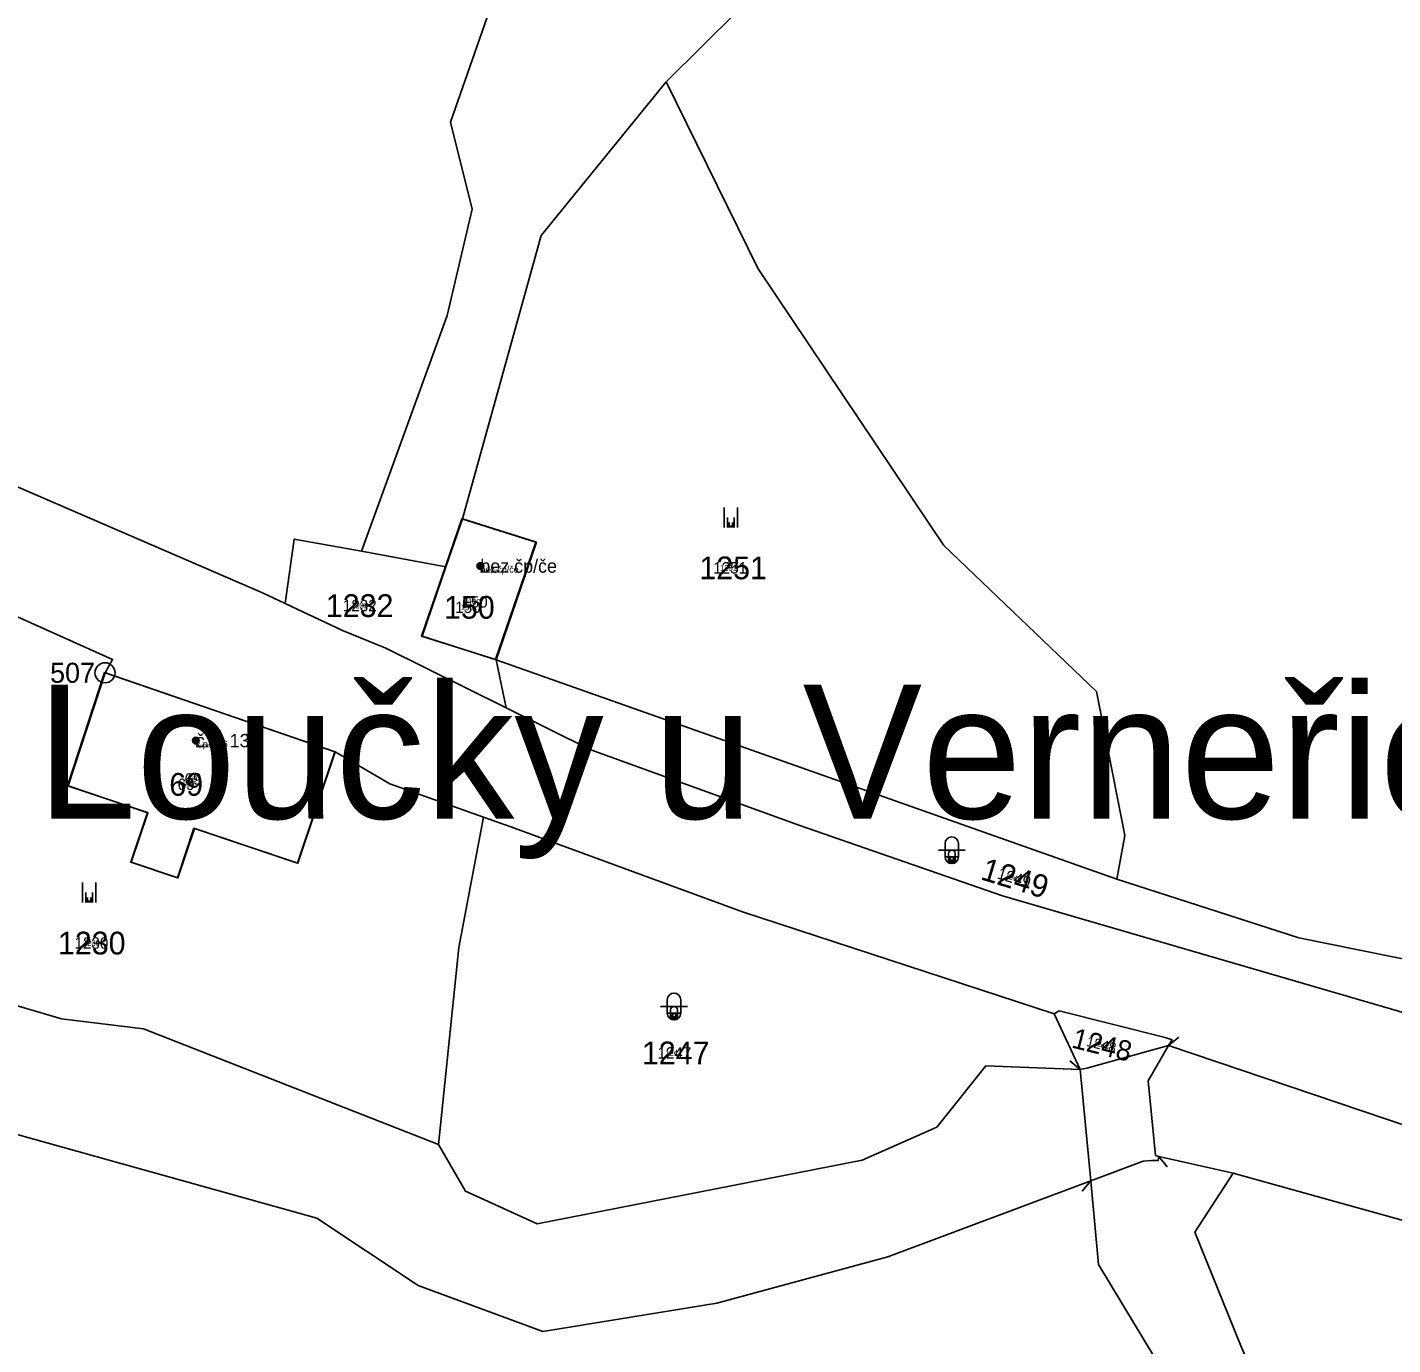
# Model space of a CAD drawing. Extents: x -744652 to -739090, y -980828 to -975855.
# Drawn here: x -740957.2 to -740855.1, y -979066.2 to -978967.8 of the extents above; entities that cross this region are included whole.
import ezdxf

# ---------------------------------------------------------------- set-up
doc = ezdxf.new("R2010")
doc.units = 0
for name, color, linetype in [('KAT_02_hranice parcel', 7, 'Continuous'), ('KAT_03_1000_st čísla parcelní', 7, 'Continuous'), ('KAT_03_1000_čísla parcelní', 7, 'Continuous'), ('KAT_03_1000_čísla popisná', 7, 'Continuous'), ('KAT_03_100_st čísla parcelní', 7, 'Continuous'), ('KAT_03_100_čísla parcelní', 7, 'Continuous'), ('KAT_03_100_čísla popisná', 7, 'Continuous'), ('KAT_03_250_st čísla parcelní', 7, 'Continuous'), ('KAT_03_250_čísla parcelní', 7, 'Continuous'), ('KAT_03_250_čísla popisná', 7, 'Continuous'), ('KAT_03_500_st čísla parcelní', 7, 'Continuous'), ('KAT_03_500_čísla parcelní', 7, 'Continuous'), ('KAT_03_500_čísla popisná', 7, 'Continuous'), ('KAT_04_vnitřní kresba', 7, 'Continuous'), ('KAT_05_1000_značky kultur', 7, 'Continuous'), ('KAT_05_100_značky kultur', 7, 'Continuous'), ('KAT_05_250_značky kultur', 7, 'Continuous'), ('KAT_05_500_značky kultur', 7, 'Continuous'), ('KAT_07_1000_značky budov', 7, 'Continuous'), ('KAT_07_100_značky budov', 7, 'Continuous'), ('KAT_07_500_značky budov', 7, 'Continuous'), ('KAT_11_značky bodu BP', 7, 'Continuous'), ('KAT_13_popis', 7, 'Continuous'), ('KAT_14_plocha_budovy', 7, 'Continuous')]:
    doc.layers.add(name, color=color, linetype=linetype)

msp = doc.modelspace()

# ---------------------------------------------------------------- linework, layer by layer
at = {"layer": 'KAT_02_hranice parcel'}
for p, q in [((-740924.65, -979004.53), (-740925.88, -979008.1)), ((-740925.88, -979008.1), (-740932.2, -979006.95)), ((-740921.39, -979018.64), (-740922.14, -979015.05)), ((-740875.75, -979031.45), (-740922.14, -979015.05)), ((-740934.15, -979021.95), (-740951.36, -979016.03)), ((-740878.48, -979045.68), (-740880.44, -979041.51))]:
    msp.add_line(p, q, dxfattribs=at)
for points in [[(-740932.2, -979006.95), (-740925.8, -978989.33), (-740923.92, -978981.39), (-740925.54, -978974.88), (-740919.2, -978956.66), (-740922.38, -978948.61), (-740921.7, -978942.31), (-740919.94, -978934.34), (-740917.58, -978926.41), (-740915.58, -978922.51), (-740907.32, -978914.39), (-740896.77, -978907.54), (-740863.02, -978890.54), (-740856.94, -978882.78)], [(-740909.43, -978971.86), (-740882.7, -978945.36), (-740871.02, -978935.84), (-740868.1, -978919.96), (-740857.16, -978904.71), (-740860.26, -978899.24), (-740856.94, -978882.78)], [(-740877.7, -979053.99), (-740892.86, -979059.69), (-740905.63, -979063.13), (-740918.64, -979065.27), (-740927.97, -979061.82), (-740935.53, -979056.79), (-740962.07, -979049.4), (-740978.26, -979050.99), (-740996.97, -979046.1), (-741018.04, -979039.03), (-741022.42, -979035.96), (-741025.53, -979028.12), (-741037.11, -978995.26), (-741044.41, -978983.43), (-741057.54, -978971.67)], [(-740909.43, -978971.86), (-740918.76, -978983.35), (-740924.65, -979004.53)], [(-740875.75, -979031.45), (-740875.14, -979028.2), (-740877.28, -979017.44), (-740888.68, -979006.52), (-740902.56, -978985.85), (-740909.43, -978971.86)], [(-740978.09, -978993.9), (-740965.07, -978999.04), (-740953.23, -979004.15), (-740939.6, -979010.06), (-740937.9, -979010.86)], [(-740922.14, -979015.05), (-740919.12, -979006.28), (-740924.65, -979004.53)], [(-740932.2, -979006.95), (-740937.22, -979006.04), (-740937.9, -979010.86)], [(-740951.36, -979016.03), (-740950.8, -979015.03), (-740965.96, -979008.23), (-740969.89, -979006.65)], [(-740925.88, -979008.1), (-740927.67, -979013.3), (-740922.14, -979015.05)], [(-740937.9, -979010.86), (-740933.61, -979012.86), (-740930.38, -979014.18), (-740921.39, -979018.64)], [(-740951.36, -979016.03), (-740954.12, -979024.49), (-740948.15, -979026.49), (-740949.4, -979030.19), (-740945.91, -979031.36), (-740944.67, -979027.66), (-740936.94, -979030.26), (-740934.15, -979021.95)], [(-740853.33, -979041.72), (-740884.3, -979032.69), (-740899.44, -979027.44), (-740915.05, -979021.79), (-740921.39, -979018.64)], [(-740923.07, -979026.82), (-740930.08, -979024.34), (-740934.15, -979021.95)], [(-740926.43, -979051.28), (-740924.91, -979036.56), (-740923.07, -979026.82)], [(-740923.07, -979026.82), (-740921.04, -979027.54), (-740903.72, -979033.89), (-740880.44, -979041.51)], [(-740848.85, -979038.54), (-740862.15, -979035.85), (-740875.75, -979031.45)], [(-740926.43, -979051.28), (-740948.49, -979042.65), (-740954.61, -979041.88), (-740960.63, -979040.12), (-740969.47, -979039.73), (-740979.08, -979035.59)], [(-740880.44, -979041.51), (-740880.06, -979041.3), (-740872.13, -979043.29), (-740871.62, -979043.47), (-740871.88, -979043.89)], [(-740871.88, -979043.89), (-740877.98, -979045.57), (-740878.48, -979045.68)], [(-740813.57, -979072.54), (-740836.67, -979057.79), (-740843.24, -979054.13), (-740850.22, -979051.2), (-740871.88, -979043.89)], [(-740878.48, -979045.68), (-740885.53, -979045.41), (-740889.21, -979049.98), (-740894.77, -979052.45), (-740919.07, -979057.21), (-740924.41, -979054.78), (-740926.43, -979051.28)], [(-740877.7, -979053.99), (-740873.79, -979052.52), (-740873.17, -979052.47), (-740872.65, -979052.47), (-740872.62, -979052.18), (-740867.06, -979053.43)], [(-740872.91, -979067.22), (-740877.12, -979060.25), (-740877.7, -979053.99)], [(-740793.18, -979125.6), (-740798.52, -979122.52), (-740806.5, -979116.5), (-740812.05, -979112.02), (-740835.37, -979092.86), (-740841.87, -979091.21), (-740847.42, -979085.17), (-740857.73, -979076.39), (-740864.41, -979071.06), (-740866.49, -979066.33), (-740869.91, -979057.84), (-740867.06, -979053.43)], [(-740867.06, -979053.43), (-740854.09, -979057.04), (-740841.74, -979061.67), (-740832.51, -979069.53), (-740825.54, -979076.17), (-740810.91, -979087.94), (-740807.48, -979094.45), (-740800.37, -979102.43), (-740792.19, -979115.34), (-740784.15, -979123.59), (-740773.29, -979134.48), (-740763.57, -979142.43), (-740750.23, -979142.47), (-740740.22, -979138.41), (-740732.19, -979139.96), (-740718.9, -979143.8), (-740703.54, -979152.93), (-740696.09, -979160.35), (-740691.16, -979159.69)]]:
    msp.add_lwpolyline(points, dxfattribs=at)
at = {"layer": 'KAT_03_1000_čísla popisná'}
for centre in [(-740923.31, -979008.05), (-740944.57, -979021.1)]:
    msp.add_circle(centre, 0.25, dxfattribs=at)
at = {"layer": 'KAT_03_100_čísla popisná'}
for centre in [(-740923.31, -979008.05), (-740944.57, -979021.1)]:
    msp.add_circle(centre, 0.025, dxfattribs=at)
at = {"layer": 'KAT_03_250_čísla popisná'}
for centre in [(-740923.31, -979008.05), (-740944.57, -979021.1)]:
    msp.add_circle(centre, 0.0625, dxfattribs=at)
at = {"layer": 'KAT_03_500_čísla popisná'}
for centre in [(-740923.31, -979008.05), (-740944.57, -979021.1)]:
    msp.add_circle(centre, 0.125, dxfattribs=at)
at = {"layer": 'KAT_04_vnitřní kresba'}
for p, q in [((-740871.11, -979043.25), (-740871.88, -979043.89)), ((-740871.88, -979043.89), (-740873.41, -979046.52)), ((-740879.25, -979045.04), (-740878.48, -979045.68)), ((-740878.48, -979045.68), (-740877.7, -979053.99)), ((-740873.41, -979046.52), (-740872.87, -979052.11)), ((-740872.87, -979052.11), (-740872.62, -979052.18)), ((-740871.98, -979052.95), (-740872.62, -979052.18)), ((-740878.34, -979054.76), (-740877.7, -979053.99))]:
    msp.add_line(p, q, dxfattribs=at)
at = {"layer": 'KAT_05_1000_značky kultur'}
for p, q in [((-740905.1, -979005.18), (-740905.1, -979003.68)), ((-740904.1, -979005.18), (-740904.1, -979003.68)), ((-740889.08, -979029.29), (-740887.08, -979029.29)), ((-740888.58, -979028.79), (-740888.58, -979029.79)), ((-740887.58, -979029.79), (-740887.58, -979028.79)), ((-740953.04, -979033.21), (-740953.04, -979031.71)), ((-740952.04, -979033.21), (-740952.04, -979031.71)), ((-740909.34, -979040.47), (-740909.34, -979041.47)), ((-740908.34, -979041.47), (-740908.34, -979040.47)), ((-740909.84, -979040.97), (-740907.84, -979040.97))]:
    msp.add_line(p, q, dxfattribs=at)
for centre, start, end in [((-740888.08, -979028.79), 0, 180), ((-740888.08, -979029.79), 180, 359.9879), ((-740908.84, -979040.47), 0, 180), ((-740908.84, -979041.47), 180, 359.9879)]:
    msp.add_arc(centre, 0.5, start, end, dxfattribs=at)
at = {"layer": 'KAT_05_100_značky kultur'}
for p, q in [((-740904.64, -979005.18), (-740904.64, -979005.03)), ((-740904.54, -979005.18), (-740904.54, -979005.03)), ((-740888.18, -979030.19), (-740887.98, -979030.19)), ((-740888.13, -979030.14), (-740888.13, -979030.24)), ((-740888.03, -979030.24), (-740888.03, -979030.14)), ((-740952.58, -979033.21), (-740952.58, -979033.06)), ((-740952.48, -979033.21), (-740952.48, -979033.06)), ((-740908.94, -979041.87), (-740908.74, -979041.87)), ((-740908.89, -979041.82), (-740908.89, -979041.92)), ((-740908.79, -979041.92), (-740908.79, -979041.82))]:
    msp.add_line(p, q, dxfattribs=at)
for centre, start, end in [((-740888.08, -979030.14), 0, 180), ((-740888.08, -979030.24), 180, 359.9879), ((-740908.84, -979041.82), 0, 180), ((-740908.84, -979041.92), 180, 359.9879)]:
    msp.add_arc(centre, 0.05, start, end, dxfattribs=at)
at = {"layer": 'KAT_05_250_značky kultur'}
for p, q in [((-740904.72, -979005.18), (-740904.72, -979004.81)), ((-740904.47, -979005.18), (-740904.47, -979004.81)), ((-740888.33, -979030.04), (-740887.83, -979030.04)), ((-740888.21, -979029.92), (-740888.21, -979030.17)), ((-740887.95, -979030.17), (-740887.95, -979029.92)), ((-740952.66, -979033.21), (-740952.66, -979032.83)), ((-740952.41, -979033.21), (-740952.41, -979032.83)), ((-740909.09, -979041.72), (-740908.59, -979041.72)), ((-740908.97, -979041.6), (-740908.97, -979041.85)), ((-740908.71, -979041.85), (-740908.71, -979041.6))]:
    msp.add_line(p, q, dxfattribs=at)
for centre, start, end in [((-740888.08, -979029.92), 0, 180), ((-740888.08, -979030.17), 180, 359.9879), ((-740908.84, -979041.6), 0, 180), ((-740908.84, -979041.85), 180, 359.9879)]:
    msp.add_arc(centre, 0.125, start, end, dxfattribs=at)
at = {"layer": 'KAT_05_500_značky kultur'}
for p, q in [((-740904.85, -979005.18), (-740904.85, -979004.43)), ((-740904.34, -979005.18), (-740904.34, -979004.43)), ((-740888.58, -979029.79), (-740887.58, -979029.79)), ((-740888.33, -979029.54), (-740888.33, -979030.04)), ((-740887.83, -979030.04), (-740887.83, -979029.54)), ((-740952.79, -979033.21), (-740952.79, -979032.46)), ((-740952.29, -979033.21), (-740952.29, -979032.46)), ((-740909.34, -979041.47), (-740908.34, -979041.47)), ((-740909.09, -979041.22), (-740909.09, -979041.72)), ((-740908.59, -979041.72), (-740908.59, -979041.22))]:
    msp.add_line(p, q, dxfattribs=at)
for centre, start, end in [((-740888.08, -979029.54), 0, 180), ((-740888.08, -979030.04), 180, 359.9879), ((-740908.84, -979041.22), 0, 180), ((-740908.84, -979041.72), 180, 359.9879)]:
    msp.add_arc(centre, 0.25, start, end, dxfattribs=at)
at = {"layer": 'KAT_07_1000_značky budov'}
for centre in [(-740923.32, -979008.05), (-740944.58, -979021.1)]:
    msp.add_circle(centre, 0.175, dxfattribs=at)
at = {"layer": 'KAT_07_100_značky budov'}
for centre in [(-740923.31, -979008.05), (-740944.57, -979021.1)]:
    msp.add_circle(centre, 0.0175, dxfattribs=at)
at = {"layer": 'KAT_07_500_značky budov'}
for centre in [(-740923.31, -979008.05), (-740944.57, -979021.1)]:
    msp.add_circle(centre, 0.0875, dxfattribs=at)
at = {"layer": 'KAT_11_značky bodu BP'}
for radius in [0.75, 0.03]:
    msp.add_circle((-740951.36, -979016.03), radius, dxfattribs=at)
at = {"layer": 'KAT_14_plocha_budovy'}
for points in [[(-740925.92, -979008.09), (-740927.71, -979013.29), (-740922.18, -979015.04), (-740919.16, -979006.27), (-740924.69, -979004.52)], [(-740954.16, -979024.48), (-740948.19, -979026.48), (-740949.44, -979030.18), (-740945.95, -979031.35), (-740944.71, -979027.65), (-740936.98, -979030.25), (-740934.19, -979021.94), (-740951.4, -979016.02)]]:
    msp.add_lwpolyline(points, close=True, dxfattribs=at)

# ---------------------------------------------------------------- texts
at = {"layer": 'KAT_03_1000_st čísla parcelní'}
for s, p in [('150', (-740926.03, -979011.99)), ('69', (-740946.56, -979025.22))]:
    msp.add_text(s, height=1.7, dxfattribs=at).set_placement(p)
at = {"layer": 'KAT_03_1000_čísla parcelní'}
for s, p in [('1251', (-740906.95, -979009.04)), ('1232', (-740934.86, -979011.86)), ('1230', (-740954.88, -979037.08)), ('1247', (-740911.24, -979045.29))]:
    msp.add_text(s, height=1.7, dxfattribs=at).set_placement(p)
for s, height, rotation, p in [('1249', 1.7, 343, (-740886.01, -979031.45)), ('1248', 1.507, 346, (-740879.2, -979044.02))]:
    msp.add_text(s, height=height, rotation=rotation, dxfattribs=at).set_placement(p)
at = {"layer": 'KAT_03_1000_čísla popisná'}
for s, p in [('bez čp/če', (-740923.31, -979008.55)), ('č.p. 136', (-740944.57, -979021.6))]:
    msp.add_text(s, height=1, dxfattribs=at).set_placement(p)
at = {"layer": 'KAT_03_100_st čísla parcelní'}
for s, p in [('150', (-740924.51, -979011.22)), ('69', (-740945.43, -979024.45))]:
    msp.add_text(s, height=0.17, dxfattribs=at).set_placement(p)
at = {"layer": 'KAT_03_100_čísla parcelní'}
for s, p in [('1251', (-740905.09, -979008.27)), ('1232', (-740932.58, -979011.09)), ('150', (-740923.99, -979010.82)), ('69', (-740944.9, -979024.05)), ('1230', (-740952.64, -979036.31)), ('1247', (-740909.14, -979044.52))]:
    msp.add_text(s, height=0.17, dxfattribs=at).set_placement(p)
for s, height, rotation, p in [('1249', 0.17, 343, (-740883.75, -979031.34)), ('1248', 0.151, 346, (-740877.19, -979043.82))]:
    msp.add_text(s, height=height, rotation=rotation, dxfattribs=at).set_placement(p)
at = {"layer": 'KAT_03_100_čísla popisná'}
for s, p in [('bez čp/če', (-740923.31, -979008.55)), ('č.p. 136', (-740944.57, -979021.6))]:
    msp.add_text(s, height=0.1, dxfattribs=at).set_placement(p)
at = {"layer": 'KAT_03_250_st čísla parcelní'}
for s, p in [('150', (-740924.77, -979011.35)), ('69', (-740945.62, -979024.58))]:
    msp.add_text(s, height=0.425, dxfattribs=at).set_placement(p)
at = {"layer": 'KAT_03_250_čísla parcelní'}
for s, p in [('1251', (-740905.4, -979008.4)), ('1232', (-740932.96, -979011.22)), ('150', (-740924.24, -979010.95)), ('69', (-740945.09, -979024.18)), ('1230', (-740953.01, -979036.44)), ('1247', (-740909.49, -979044.65))]:
    msp.add_text(s, height=0.425, dxfattribs=at).set_placement(p)
for s, height, rotation, p in [('1249', 0.425, 343, (-740884.13, -979031.36)), ('1248', 0.377, 346, (-740877.52, -979043.86))]:
    msp.add_text(s, height=height, rotation=rotation, dxfattribs=at).set_placement(p)
at = {"layer": 'KAT_03_250_čísla popisná'}
for s, p in [('bez čp/če', (-740923.31, -979008.55)), ('č.p. 136', (-740944.57, -979021.6))]:
    msp.add_text(s, height=0.25, dxfattribs=at).set_placement(p)
at = {"layer": 'KAT_03_500_st čísla parcelní'}
for s, p in [('150', (-740925.19, -979011.56)), ('69', (-740945.93, -979024.79))]:
    msp.add_text(s, height=0.85, dxfattribs=at).set_placement(p)
at = {"layer": 'KAT_03_500_čísla parcelní'}
for s, p in [('1251', (-740905.91, -979008.61)), ('1232', (-740933.59, -979011.43)), ('150', (-740924.66, -979011.16)), ('69', (-740945.41, -979024.39)), ('1230', (-740953.64, -979036.65)), ('1247', (-740910.07, -979044.86))]:
    msp.add_text(s, height=0.85, dxfattribs=at).set_placement(p)
for s, height, rotation, p in [('1249', 0.85, 343, (-740884.75, -979031.39)), ('1248', 0.753, 346, (-740878.08, -979043.91))]:
    msp.add_text(s, height=height, rotation=rotation, dxfattribs=at).set_placement(p)
at = {"layer": 'KAT_03_500_čísla popisná'}
for s, p in [('bez čp/če', (-740923.31, -979008.55)), ('č.p. 136', (-740944.57, -979021.6))]:
    msp.add_text(s, height=0.5, dxfattribs=at).set_placement(p)
at = {"layer": 'KAT_11_značky bodu BP'}
msp.add_text('507', height=1.5, dxfattribs=at).set_placement((-740955.46, -979016.78))
at = {"layer": 'KAT_13_popis'}
msp.add_text('Loučky u Verneřic 780103', height=10, dxfattribs=at).set_placement((-740956.46, -979026.93))

doc.saveas('drawing.dxf')
